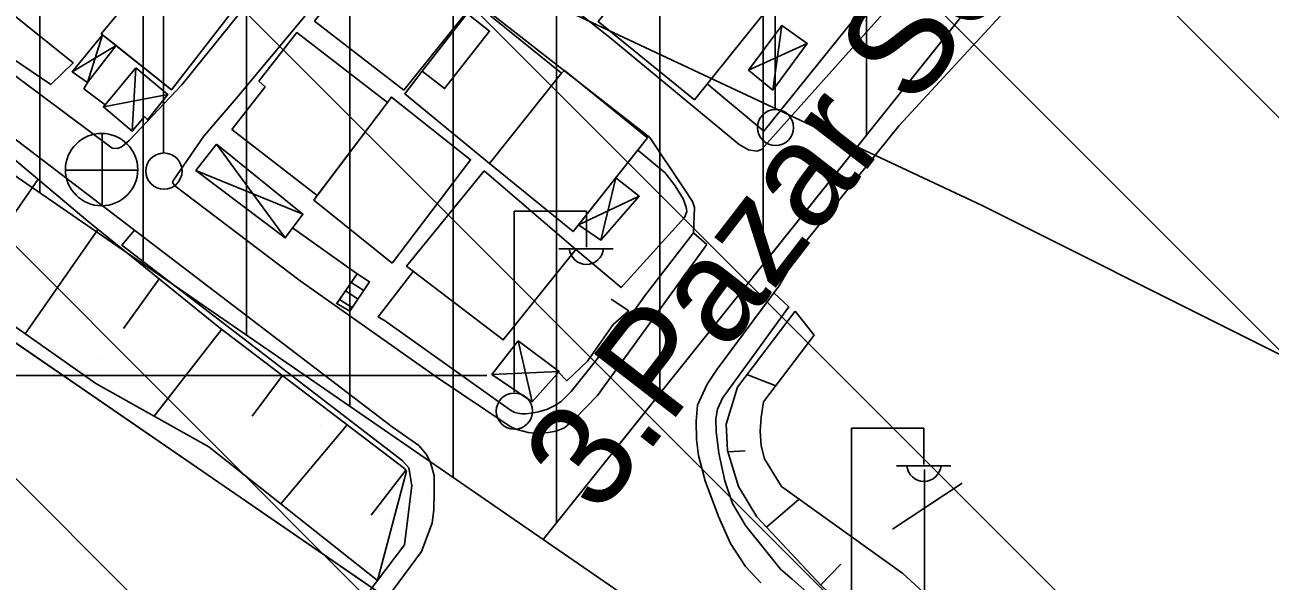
# Model space of a CAD drawing. Extents: x 417995 to 421451, y 4454518 to 4458015.
# Drawn here: x 421037.7 to 421158.2, y 4456937 to 4456990.8 of the extents above; entities that cross this region are included whole.
import ezdxf

# ---------------------------------------------------------------- set-up
doc = ezdxf.new("R2010")
doc.units = 0
for name, color, linetype in [('ADAKENARI', 7, 'Continuous'), ('B_Merdiven', 7, 'Continuous'), ('B_Mesken', 7, 'Continuous'), ('B_Sundurma', 7, 'Continuous'), ('B_Teras', 7, 'Continuous'), ('Default', 7, 'Continuous'), ('Hid_Dere_Sulu_Yat_Gen', 7, 'Continuous'), ('PL_AYA_PARK_DINLENME', 7, 'Continuous'), ('PL_KA_TARIM_ALANI', 7, 'Continuous'), ('PL_KON_MEV_250', 7, 'Continuous'), ('PL_TA_K_DERE', 7, 'Continuous'), ('S_Elektrik_Diregi', 7, 'Continuous'), ('S_Rogar_Kapagi', 7, 'Continuous'), ('S_Telefon_Diregi', 7, 'Continuous'), ('Sev_Sevalti', 7, 'Continuous'), ('Sev_Sevustu', 7, 'Continuous'), ('Sev_Tarama', 7, 'Continuous'), ('Sinir_Duvar_tek_tarafa_ait', 7, 'Continuous'), ('Sinir_Ist_Duvari', 7, 'Continuous'), ('Sinir_Tel_bir_taraf', 7, 'Continuous'), ('SN_TASKIN', 7, 'Continuous'), ('SN_TR_SIVILASMA', 7, 'Continuous'), ('SN_TR_TASKIN', 7, 'Continuous'), ('TR_ORTAYOGUNKONUT', 7, 'Continuous'), ('TR_PARKALANI', 7, 'Continuous'), ('Y_Cadde_Yol', 7, 'Continuous'), ('Yol_Kaldirim_kenari_bordurtasi', 7, 'Continuous'), ('Yol_Kop_Viyaduk', 7, 'Continuous'), ('Yol_Sose', 7, 'Continuous')]:
    doc.layers.add(name, color=color, linetype=linetype)

# ---------------------------------------------------------------- blocks, each defined once
blk = doc.blocks.new('POINT_DISPLAY')
at = {"layer": 'Default'}
blk.add_line((0, 0), (0, 0), dxfattribs=at)

msp = doc.modelspace()

# ---------------------------------------------------------------- linework, layer by layer
at = {"layer": 'ADAKENARI'}
for p, q in [((420914.39, 4457044.09), (421171.91, 4456867.37)), ((420938.49, 4457043.86), (421082.79, 4456944.58)), ((421168.99, 4457042.41), (421087.91, 4456941.06)), ((421082.79, 4456944.58), (421087.91, 4456941.06)), ((421087.91, 4456941.06), (421179.38, 4456878.12))]:
    msp.add_line(p, q, dxfattribs=at)
at = {"layer": 'B_Merdiven'}
for p, q in [((421069.89, 4456966.74), (421071.1, 4456965.97)), ((421068.76, 4456965.09), (421069.99, 4456964.3)), ((421069.33, 4456965.92), (421070.54, 4456965.13)), ((421068.19, 4456964.27), (421069.43, 4456963.47))]:
    msp.add_line(p, q, dxfattribs=at)
msp.add_lwpolyline([(421069.89, 4456966.74), (421071.1, 4456965.97), (421069.2, 4456963.12), (421067.92, 4456963.87)], close=True, dxfattribs=at)
at = {"layer": 'B_Mesken'}
for points in [[(421101.5, 4457001.34), (421110.71, 4456993.75), (421102.54, 4456983.57), (421093.22, 4456991.13)], [(421099.87, 4456999.32), (421101.23, 4457001.01), (421101.5, 4457001.34), (421110.71, 4456993.75), (421102.54, 4456983.57), (421093.22, 4456991.13)], [(421059.82, 4456994.74), (421051.92, 4456984.53), (421045.13, 4456989.95), (421047.89, 4456993.3), (421047.44, 4456993.68), (421052.73, 4457000.33)], [(421059.82, 4456994.74), (421051.92, 4456984.53), (421046.56, 4456988.81), (421045.24, 4456989.86), (421045.13, 4456989.95), (421047.89, 4456993.3), (421047.44, 4456993.68), (421052.73, 4457000.33)], [(421074.41, 4456984.51), (421081.32, 4456993.06), (421072.41, 4456999.65), (421065.78, 4456991.18)], [(421074.41, 4456984.51), (421065.78, 4456991.18), (421072.41, 4456999.65), (421081.32, 4456993.06)], [(421076.19, 4456986.35), (421080.54, 4456991.9), (421081.33, 4456992.87), (421089.67, 4456986.13), (421082.71, 4456977.42), (421074.5, 4456984.15)], [(421089.67, 4456986.13), (421082.71, 4456977.42), (421074.5, 4456984.15), (421076.19, 4456986.35), (421080.54, 4456991.9), (421081.33, 4456992.87)], [(421057.76, 4456980.71), (421066.02, 4456974.31), (421072.82, 4456983.31), (421064.07, 4456990.07), (421060.38, 4456985.37), (421060.99, 4456984.84)], [(421057.76, 4456980.71), (421060.99, 4456984.84), (421060.38, 4456985.37), (421064.07, 4456990.07), (421072.82, 4456983.31), (421066.02, 4456974.31)], [(421082.71, 4456977.42), (421090.79, 4456970.83), (421098.01, 4456979.89), (421089.95, 4456986.41), (421089.67, 4456986.13)], [(421094.93, 4456976.03), (421091.31, 4456971.48), (421090.79, 4456970.83), (421082.71, 4456977.42), (421089.67, 4456986.13), (421089.95, 4456986.41), (421098.01, 4456979.89)], [(421073.29, 4456967.77), (421080.88, 4456977.77), (421073.21, 4456983.83), (421065.7, 4456973.88)], [(421073.29, 4456967.77), (421065.7, 4456973.88), (421066.02, 4456974.31), (421072.82, 4456983.31), (421073.21, 4456983.83), (421080.88, 4456977.77)], [(421082.2, 4456976.69), (421091.06, 4456969.1), (421084.03, 4456960.36), (421074.68, 4456967.47)], [(421082.2, 4456976.69), (421091.06, 4456969.1), (421084.03, 4456960.36), (421074.68, 4456967.47)]]:
    msp.add_lwpolyline(points, close=True, dxfattribs=at)
at = {"layer": 'B_Sundurma'}
for p, q in [((421110.12, 4456984.5), (421111.01, 4456990.75)), ((421043.79, 4456985.23), (421045.24, 4456989.86)), ((421107.76, 4456986.44), (421113.45, 4456989)), ((421046.56, 4456988.81), (421042.3, 4456986.29)), ((421048.47, 4456986.67), (421048.11, 4456980.53)), ((421051.56, 4456984.09), (421045.34, 4456982.88)), ((421056.27, 4456979.27), (421062.94, 4456970.22)), ((421064.64, 4456972.52), (421054.28, 4456976.74)), ((421094.93, 4456976.03), (421093.49, 4456970.01)), ((421097.19, 4456974.25), (421091.31, 4456971.48)), ((421085.48, 4456960.26), (421086.83, 4456954.37)), ((421089.44, 4456957.31), (421082.94, 4456957.02))]:
    msp.add_line(p, q, dxfattribs=at)
for points in [[(421110.12, 4456984.5), (421107.76, 4456986.44), (421111.01, 4456990.75), (421113.45, 4456989)], [(421110.12, 4456984.5), (421107.76, 4456986.44), (421111.01, 4456990.75), (421113.45, 4456989)], [(421046.56, 4456988.81), (421043.79, 4456985.23), (421042.3, 4456986.29), (421045.24, 4456989.86)], [(421046.56, 4456988.81), (421043.79, 4456985.23), (421042.3, 4456986.29), (421045.24, 4456989.86)], [(421048.47, 4456986.67), (421051.56, 4456984.09), (421049.59, 4456981.64), (421049.33, 4456981.95), (421048.11, 4456980.53), (421045.34, 4456982.88)], [(421048.47, 4456986.67), (421051.56, 4456984.09), (421049.59, 4456981.64), (421049.33, 4456981.95), (421048.11, 4456980.53), (421045.34, 4456982.88)], [(421056.27, 4456979.27), (421064.64, 4456972.52), (421062.94, 4456970.22), (421054.28, 4456976.74)], [(421056.27, 4456979.27), (421064.64, 4456972.52), (421062.94, 4456970.22), (421054.28, 4456976.74)], [(421094.93, 4456976.03), (421097.19, 4456974.25), (421093.49, 4456970.01), (421091.31, 4456971.48)], [(421091.31, 4456971.48), (421094.93, 4456976.03), (421097.19, 4456974.25), (421093.49, 4456970.01)], [(421085.48, 4456960.26), (421089.44, 4456957.31), (421086.83, 4456954.37), (421082.94, 4456957.02)], [(421085.48, 4456960.26), (421089.44, 4456957.31), (421086.83, 4456954.37), (421082.94, 4456957.02)]]:
    msp.add_lwpolyline(points, close=True, dxfattribs=at)
at = {"layer": 'B_Teras'}
msp.add_lwpolyline([(421076.19, 4456986.35), (421080.54, 4456991.9), (421082.71, 4456990.2), (421078.36, 4456984.65)], close=True, dxfattribs=at)
at = {"layer": 'Hid_Dere_Sulu_Yat_Gen'}
msp.add_lwpolyline([(421071.86, 4456937.09), (421055.54, 4456950.03), (421044.59, 4456956.15), (421008.21, 4456981.73), (420990.86, 4456991.15), (420985.26, 4456996.5), (420974.64, 4457005.14), (420954.83, 4457019.58), (420940.97, 4457028.27), (420928.33, 4457035.34), (420909.68, 4457045.32), (420893.85, 4457052.65), (420880.07, 4457056.94), (420871.4, 4457058.1), (420861.54, 4457059.45), (420856.56, 4457059.29), (420847.39, 4457057.59), (420831.07, 4457053.67), (420806.42, 4457041.58), (420798.07, 4457036.42), (420793.66, 4457034.11)], dxfattribs=at)
at = {"layer": 'PL_AYA_PARK_DINLENME'}
for points in [[(420630.95, 4456928.5), (420804.7, 4457044.74), (420809.9, 4457047.99), (420815.29, 4457050.9), (420820.85, 4457053.47), (420826.56, 4457055.69), (420832.4, 4457057.54), (420838.35, 4457059.03), (420844.38, 4457060.14), (420850.46, 4457060.87), (420856.58, 4457061.22), (420862.71, 4457061.18), (420868.82, 4457060.76), (420874.9, 4457059.96), (420880.91, 4457058.78), (420886.84, 4457057.22), (420892.66, 4457055.3), (420898.35, 4457053.01), (420903.88, 4457050.38), (420909.23, 4457047.4), (420914.39, 4457044.09), (421171.91, 4456867.37), (421285.4, 4456820.57)], [(421285.57, 4456837.09), (421179.38, 4456878.12), (421087.91, 4456941.06), (421082.79, 4456944.58), (420938.5, 4457043.86)]]:
    msp.add_lwpolyline(points, dxfattribs=at)
at = {"layer": 'PL_KA_TARIM_ALANI'}
msp.add_lwpolyline([(421290.4, 4457299.88), (421285.71, 4457301.56), (421276.69, 4457300.71), (421082.81, 4457186.72), (421168.99, 4457042.41), (421087.91, 4456941.06), (421179.38, 4456878.12), (421285.57, 4456837.09)], dxfattribs=at)
at = {"layer": 'PL_KON_MEV_250'}
msp.add_lwpolyline([(420879.18, 4457066.99), (421082.81, 4457186.72), (421168.99, 4457042.41), (421087.91, 4456941.06), (421082.79, 4456944.58), (420938.49, 4457043.86), (420938.5, 4457043.86), (420932.51, 4457047.75), (420926.34, 4457051.33), (420919.99, 4457054.59), (420913.49, 4457057.52), (420906.84, 4457060.12), (420900.07, 4457062.36), (420893.19, 4457064.26), (420886.22, 4457065.81)], close=True, dxfattribs=at)
at = {"layer": 'PL_TA_K_DERE'}
msp.add_lwpolyline([(421285.4, 4456820.57), (421171.91, 4456867.37), (420914.39, 4457044.09), (420909.23, 4457047.4), (420903.88, 4457050.38), (420898.35, 4457053.01), (420892.66, 4457055.3), (420886.84, 4457057.22), (420880.91, 4457058.78), (420874.9, 4457059.96), (420868.82, 4457060.76), (420862.71, 4457061.18), (420856.58, 4457061.22), (420850.46, 4457060.87), (420844.38, 4457060.14), (420838.35, 4457059.03), (420832.4, 4457057.54), (420826.56, 4457055.69), (420820.85, 4457053.47), (420815.29, 4457050.9), (420809.9, 4457047.99), (420804.7, 4457044.74), (420630.95, 4456928.5)], dxfattribs=at)
at = {"layer": 'S_Elektrik_Diregi'}
for p, q in [((421110.35, 4456982.73), (421110.35, 4457000.23)), ((421051.16, 4456978.51), (421051.16, 4456996.01)), ((421085.08, 4456955.31), (421085.08, 4456972.81)), ((421085.08, 4456972.81), (421092.08, 4456972.81)), ((421092.08, 4456969.31), (421092.08, 4456972.81)), ((421089.42, 4456969.17), (421094.67, 4456969.17)), ((421117.75, 4456934.32), (421117.75, 4456951.82)), ((421117.75, 4456951.82), (421124.75, 4456951.82)), ((421124.75, 4456948.32), (421124.75, 4456951.82)), ((421122.09, 4456948.18), (421127.34, 4456948.18))]:
    msp.add_line(p, q, dxfattribs=at)
for centre in [(421110.39, 4456980.89), (421051.2, 4456976.68), (421085.11, 4456953.47)]:
    msp.add_circle(centre, 1.75, dxfattribs=at)
for centre in [(421092.08, 4456969.32), (421124.75, 4456948.33)]:
    msp.add_arc(centre, 1.66, 184.8384, 355.1464, dxfattribs=at)
at = {"layer": 'S_Rogar_Kapagi'}
for p, q in [((421045.21, 4456973.29), (421045.21, 4456980.29)), ((421041.64, 4456976.76), (421048.64, 4456976.76))]:
    msp.add_line(p, q, dxfattribs=at)
msp.add_circle((421045.16, 4456976.82), 3.5, dxfattribs=at)
at = {"layer": 'S_Telefon_Diregi'}
for p, q in [((421124.81, 4456930.33), (421124.81, 4456947.83)), ((421121.69, 4456942.06), (421128.45, 4456946.5))]:
    msp.add_line(p, q, dxfattribs=at)
at = {"layer": 'Sev_Sevalti'}
for points in [[(421071.86, 4456937.09), (421055.54, 4456950.03), (421044.59, 4456956.15), (421008.21, 4456981.73), (420990.86, 4456991.15), (420985.26, 4456996.5), (420974.64, 4457005.14), (420954.83, 4457019.58), (420940.97, 4457028.27), (420928.33, 4457035.34), (420909.68, 4457045.32), (420893.85, 4457052.65), (420880.07, 4457056.94), (420861.54, 4457059.45), (420856.56, 4457059.29), (420847.39, 4457057.59), (420831.07, 4457053.67), (420806.42, 4457041.58), (420798.07, 4457036.42), (420793.66, 4457034.11)], [(421030.08, 4457012.07), (421031.77, 4457009.65), (421026.13, 4457003.07), (421025.88, 4457002.51), (421025.79, 4457001.61), (421026.12, 4457000.65), (421035.53, 4456992.66), (421042.42, 4456987.14), (421040.25, 4456985.06)], [(421112.3, 4456963.13), (421114.12, 4456960.81), (421109.22, 4456954.36), (421109.01, 4456952.87), (421108.89, 4456951.52), (421108.98, 4456950.11), (421109.32, 4456948.86), (421110.95, 4456946.17), (421122.69, 4456937.78), (421130.71, 4456930.45), (421139.44, 4456922.52), (421154.07, 4456910.81), (421167.8, 4456900.37), (421183.27, 4456890.83), (421195.39, 4456885.14), (421207.09, 4456879.64), (421218, 4456875.29), (421236.01, 4456867.42), (421255.1, 4456858.14), (421278.01, 4456849.05), (421285.67, 4456845.88)]]:
    msp.add_lwpolyline(points, dxfattribs=at)
at = {"layer": 'Sev_Sevustu'}
for points in [[(421040.25, 4456985.06), (421031.69, 4456990.81), (421025.9, 4456995.48), (421021.21, 4456999.62), (421020.69, 4457000.19), (421020.68, 4457000.48), (421020.64, 4457001.09), (421020.95, 4457001.6), (421022.83, 4457004.1), (421030.08, 4457012.07)], [(421071.86, 4456937.09), (421074.68, 4456947.67), (421074.49, 4456947.91), (421056.52, 4456961.6), (421043.83, 4456971.85), (421028.78, 4456984.46)], [(421224.74, 4456867.03), (421216.94, 4456870.17), (421208.99, 4456873.39), (421199.69, 4456877.74), (421191.22, 4456881.18), (421183.79, 4456884.12), (421175.99, 4456889.15), (421171.54, 4456892.71), (421156.9, 4456900.63), (421143.8, 4456911.45), (421126.2, 4456925.8), (421114.82, 4456936.56), (421108.56, 4456943.25), (421106.8, 4456946.18), (421105.75, 4456949.65), (421105.62, 4456952.22), (421106.69, 4456955.8), (421112.3, 4456963.13)]]:
    msp.add_lwpolyline(points, dxfattribs=at)
at = {"layer": 'Sev_Tarama'}
for p, q in [((421039.01, 4456975.89), (421035.33, 4456970.57)), ((421044.82, 4456971.05), (421037.76, 4456960.95)), ((421050.73, 4456966.27), (421047.29, 4456961.47)), ((421056.8, 4456961.38), (421050.25, 4456952.99)), ((421062.68, 4456956.91), (421059.72, 4456952.99)), ((421107.61, 4456957.01), (421110.41, 4456955.93)), ((421068.94, 4456952.14), (421062.5, 4456944.52)), ((421105.78, 4456949.54), (421107.44, 4456949.62)), ((421074.6, 4456947.77), (421071.26, 4456943.41)), ((421109.5, 4456942.25), (421112.66, 4456944.95)), ((421114.74, 4456936.65), (421116.69, 4456938.67))]:
    msp.add_line(p, q, dxfattribs=at)
at = {"layer": 'Sinir_Duvar_tek_tarafa_ait'}
for points in [[(421045.5, 4456983.07), (421043.45, 4456984.64), (421043.79, 4456985.23)], [(421097.06, 4456978.7), (421099.7, 4456976.52), (421100.68, 4456975.24), (421101.45, 4456974.01), (421101.73, 4456973.2), (421101.79, 4456972.78), (421101.56, 4456972.19), (421095.44, 4456965.42), (421091.06, 4456969.1)], [(421075.32, 4456966.98), (421071.94, 4456962.57), (421072.65, 4456962.17)], [(421094.49, 4456964.28), (421096.18, 4456963.15), (421094.67, 4456961.83), (421092.19, 4456958.31), (421090.19, 4456956.4), (421089.37, 4456957.23)]]:
    msp.add_lwpolyline(points, dxfattribs=at)
at = {"layer": 'Sinir_Ist_Duvari'}
for points in [[(421063.65, 4456971.18), (421069.89, 4456966.74), (421067.89, 4456963.83)], [(421072.65, 4456962.17), (421084.73, 4456953.56), (421084.95, 4456953.42), (421085.16, 4456953.34), (421085.45, 4456953.27), (421085.63, 4456953.23), (421085.83, 4456953.21), (421086.03, 4456953.21), (421086.19, 4456953.21), (421086.49, 4456953.24), (421086.74, 4456953.27), (421087.12, 4456953.33), (421087.45, 4456953.39), (421088, 4456953.55), (421088.24, 4456953.64), (421089.03, 4456954), (421089.63, 4456954.41), (421090.61, 4456955.36), (421095.6, 4456961.62), (421097.7, 4456964.6), (421102.43, 4456970.7)]]:
    msp.add_lwpolyline(points, dxfattribs=at)
at = {"layer": 'Sinir_Tel_bir_taraf'}
msp.add_lwpolyline([(421115.07, 4457003.89), (421122.38, 4456996.84), (421109.26, 4456980.53), (421103.76, 4456985.1)], dxfattribs=at)
at = {"layer": 'SN_TASKIN'}
msp.add_lwpolyline([(420304.2, 4457786), (420304.13, 4457785.63), (420361.4, 4457753.33), (420365.13, 4457670.4), (420353.37, 4457516.08), (420349.76, 4457409.43), (420362.12, 4457324.02), (420428.86, 4457299.97), (420651.65, 4457251.03), (420800.51, 4457206.77), (420934.84, 4457119.42), (421005.12, 4457071.28), (421055.3, 4457008.56), (421130.37, 4456973.34), (421233.23, 4456921.91), (421285.98, 4456875.69)], dxfattribs=at)
at = {"layer": 'SN_TR_SIVILASMA'}
for p, q in [((421284.37, 4456721.88), (420219.35, 4457786.9)), ((421284.14, 4456699.66), (420198.29, 4457785.51)), ((421284.84, 4456766.32), (420264.73, 4457786.42)), ((421285.07, 4456788.54), (420287.42, 4457786.18)), ((421285.53, 4456832.97), (420332.8, 4457785.7)), ((421285.76, 4456855.19), (420355.49, 4457785.46))]:
    msp.add_line(p, q, dxfattribs=at)
at = {"layer": 'SN_TR_TASKIN'}
msp.add_line((420982.43, 4456956.9), (421082.43, 4456956.9), dxfattribs=at)
at = {"layer": 'TR_ORTAYOGUNKONUT'}
for p, q in [((421049.18, 4456967.7), (421049.18, 4457166.94)), ((421039.18, 4456974.58), (421039.18, 4457161.06)), ((421109.18, 4456967.65), (421109.18, 4457142.56)), ((421119.18, 4456980.15), (421119.18, 4457125.82)), ((421059.18, 4456960.82), (421059.18, 4457038.65)), ((421099.18, 4456955.15), (421099.18, 4457031.62)), ((421069.18, 4456953.94), (421069.18, 4457027.86)), ((421089.18, 4456942.65), (421089.18, 4457025.64)), ((421079.18, 4456947.06), (421079.18, 4457024.63))]:
    msp.add_line(p, q, dxfattribs=at)
at = {"layer": 'Yol_Kaldirim_kenari_bordurtasi'}
for points in [[(421075.2, 4456946.27), (421074.9, 4456947.97), (421074.24, 4456948.71), (421047.13, 4456969.53), (421048.34, 4456970.95)], [(421110.21, 4456964.91), (421111.67, 4456963.54), (421105.25, 4456954.71), (421104.76, 4456953.65), (421104.61, 4456952.72), (421104.65, 4456951.49), (421104.89, 4456949.4), (421105.48, 4456946.72), (421106.23, 4456944.54), (421107.47, 4456942.4), (421109.58, 4456939.8), (421110.87, 4456938.2), (421112.01, 4456937.22), (421114.28, 4456935.2), (421122.08, 4456928.88), (421135.83, 4456917.49), (421143.57, 4456911.21), (421142.55, 4456909.64)]]:
    msp.add_lwpolyline(points, dxfattribs=at)
at = {"layer": 'Yol_Kop_Viyaduk'}
msp.add_lwpolyline([(421050.16, 4456913.36), (421055.62, 4456915.63), (421074.48, 4456940.54), (421075.2, 4456946.27)], dxfattribs=at)
at = {"layer": 'Yol_Sose'}
for points in [[(421108.95, 4456936.88), (421107.48, 4456938.45), (421106.03, 4456940.68), (421104.87, 4456943.27), (421103.58, 4456946.74), (421102.94, 4456949.19), (421102.73, 4456950.71), (421102.69, 4456952.49), (421102.84, 4456954.03), (421103.78, 4456956.07), (421104.74, 4456957.54), (421110.69, 4456965.56), (421113.02, 4456969.52), (421122.34, 4456981.08), (421132.92, 4456992.54), (421152.08, 4457015.79), (421162.56, 4457029.5)], [(421034.84, 4456987.34), (421046.2, 4456978.91), (421046.72, 4456978.87), (421047.16, 4456979.05), (421047.84, 4456979.62), (421052.93, 4456985.03), (421067.44, 4457003.01), (421067.77, 4457003.66), (421067.75, 4457003.99), (421067.43, 4457004.67), (421041.44, 4457025.06), (421041.02, 4457025.27), (421040.59, 4457025.33), (421040.08, 4457025.07), (421030.27, 4457013.01), (421024.62, 4457006.81), (421021.75, 4457003.76), (421019.08, 4457000.52), (421018.94, 4457000.07), (421019.2, 4456999.79), (421028.64, 4456991.97), (421034.84, 4456987.34)], [(421098.94, 4457020.11), (421123.08, 4456998.28), (421123.93, 4456997.27), (421124.21, 4456996.6), (421124.09, 4456996.06), (421123.49, 4456994.95), (421109.04, 4456978.78), (421108.58, 4456978.62), (421107.77, 4456978.73), (421106.88, 4456979.24), (421094.34, 4456989.58), (421084.24, 4456997.54), (421074.49, 4457005.45), (421074.39, 4457005.84), (421091.25, 4457025.2), (421091.95, 4457025.54), (421092.25, 4457025.57), (421092.99, 4457025.31), (421098.41, 4457020.6), (421098.94, 4457020.11)], [(421103.74, 4456969.59), (421102.45, 4456970.72), (421102.53, 4456973.17), (421102.36, 4456973.73), (421101.49, 4456975.05), (421098.21, 4456979.91), (421072.35, 4457000.15), (421072.13, 4457000.16), (421071.86, 4457000.1), (421058.17, 4456983.69), (421055.05, 4456980.07), (421052.11, 4456975.79), (421052.11, 4456975.79), (421052.04, 4456975.59), (421052.26, 4456975.26), (421064.39, 4456966.07), (421077.63, 4456956.71)], [(421036.31, 4456911.55), (421039.6, 4456910.85), (421043.16, 4456910.43), (421046.01, 4456910.35), (421049.5, 4456911.03), (421052.24, 4456912), (421055.74, 4456913.7), (421057.38, 4456914.88), (421067.34, 4456928.05), (421076.13, 4456939.88), (421077.15, 4456942.62), (421077.3, 4456943.97), (421077.36, 4456945.65), (421077.34, 4456947.2), (421077.13, 4456948.04), (421076.95, 4456948.55), (421076.58, 4456949.3), (421075.87, 4456950.14), (421073.29, 4456951.94), (421028.43, 4456986.11)], [(421077.63, 4456956.71), (421084.69, 4456951.97), (421085.24, 4456951.72), (421085.95, 4456951.52), (421086.45, 4456951.4), (421087.05, 4456951.35), (421087.69, 4456951.33), (421088.37, 4456951.4), (421089.15, 4456951.52), (421089.95, 4456951.84), (421090.92, 4456952.68), (421093.16, 4456954.97), (421103.74, 4456969.59)]]:
    msp.add_lwpolyline(points, dxfattribs=at)

# ---------------------------------------------------------------- block references
at = {"layer": 'TR_PARKALANI', "xscale": 0.1, "yscale": 0.10000000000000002}
for p in [(421038.28, 4456967.41), (421041.65, 4456966.63), (421049.89, 4456965.66), (421044.94, 4456958.43), (421066.37, 4456952.05), (421076.83, 4456945.68), (421061.19, 4456943.36), (421073.03, 4456943.07), (421090.73, 4456938.15)]:
    msp.add_blockref('POINT_DISPLAY', p, dxfattribs=at)

# ---------------------------------------------------------------- texts
at = {"layer": 'Y_Cadde_Yol'}
msp.add_text('3.Pazar Sokak', height=10, rotation=52.3099, dxfattribs=at).set_placement((421093.25, 4456943.2))

doc.saveas('drawing.dxf')
